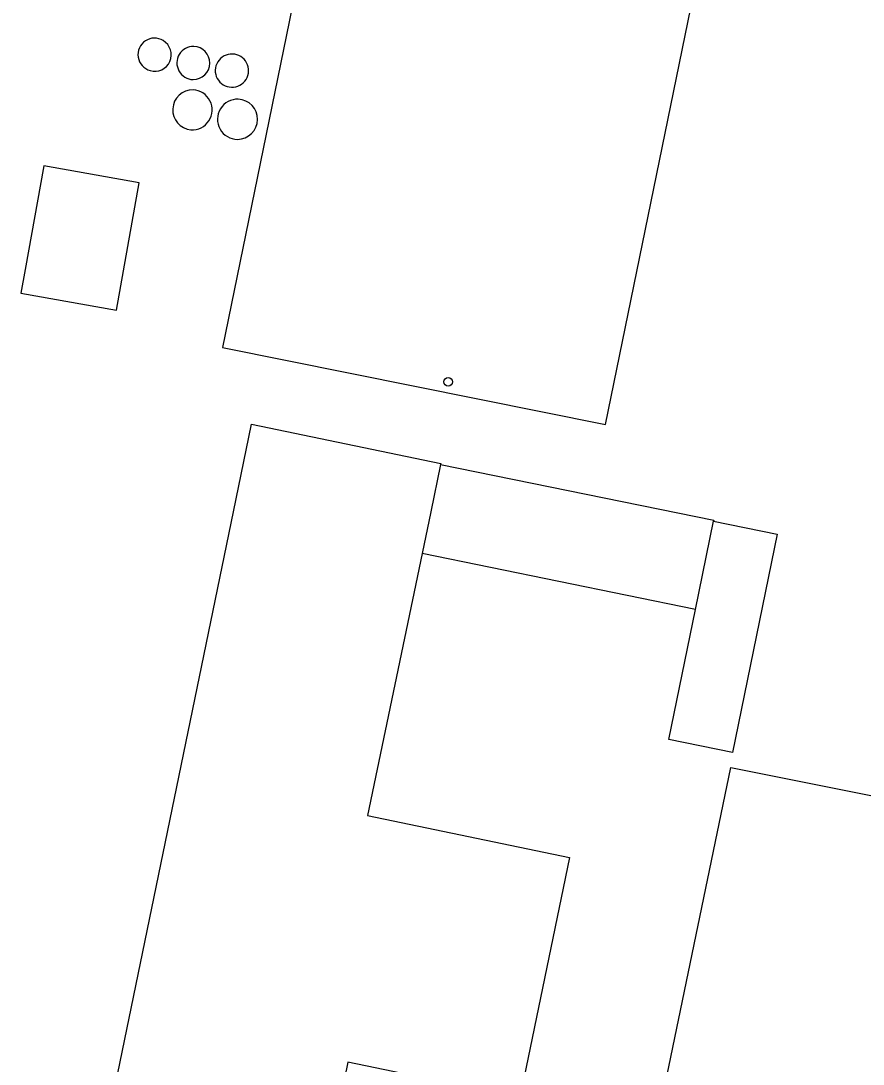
# Model space of a CAD drawing. Extents: x 157692 to 159670, y 381454 to 383289.
# Drawn here: x 158243.7 to 158339.7, y 381937.1 to 382055.9 of the extents above; entities that cross this region are included whole.
import ezdxf

# ---------------------------------------------------------------- set-up
doc = ezdxf.new("R2010")
doc.units = 0
for name, color, linetype in [('IMGEO_Boom', 7, 'Continuous'), ('IMGEO_Muur', 7, 'Continuous'), ('IMGEO_Opslagtank', 7, 'Continuous'), ('IMGEO_Overkapping', 7, 'Continuous'), ('IMGEO_Pand', 7, 'Continuous')]:
    doc.layers.add(name, color=color, linetype=linetype)

msp = doc.modelspace()

# ---------------------------------------------------------------- linework, layer by layer
at = {"layer": 'IMGEO_Boom'}
msp.add_circle((158292.42, 382014.78), 0.489, dxfattribs=at)
at = {"layer": 'IMGEO_Muur'}
msp.add_lwpolyline([(158291.55, 382005.38), (158322.67, 381999.03), (158322.64, 381998.92)], dxfattribs=at)
at = {"layer": 'IMGEO_Opslagtank'}
for centre, radius, start, end in [((158258.96, 382052.06), 1.88, 57.9764, 254.5145), ((158259, 382052.04), 1.87, 253.0415, 59.4494), ((158263.4, 382051.11), 1.89, 88.6592, 268.9481), ((158263.37, 382051.11), 1.89, 269.6488, 87.9585), ((158267.77, 382050.24), 1.89, 87.7085, 268.4914), ((158267.79, 382050.24), 1.89, 267.9031, 88.2968), ((158263.33, 382045.77), 2.29, 89.5872, 264.44), ((158263.25, 382045.77), 2.28, 266.5143, 87.5128), ((158268.43, 382044.7), 2.29, 88.0337, 269.9153), ((158268.41, 382044.7), 2.29, 270.3848, 87.5642)]:
    msp.add_arc(centre, radius, start, end, dxfattribs=at)
at = {"layer": 'IMGEO_Overkapping'}
for points in [[(158291.55, 382005.38), (158322.67, 381999.03), (158322.64, 381998.92)], [(158320.58, 381988.86), (158289.44, 381995.23)]]:
    msp.add_lwpolyline(points, dxfattribs=at)
at = {"layer": 'IMGEO_Pand'}
for points in [[(158325.01, 382116.86), (158324.79, 382116.91), (158324.71, 382116.53), (158288.51, 382123.98), (158288.59, 382124.36), (158288.38, 382124.41), (158275, 382059.18), (158266.71, 382018.71), (158310.32, 382009.93), (158321.99, 382066.87), (158315.06, 382068.33), (158325.01, 382116.86)], [(158257.23, 382037.46), (158246.34, 382039.4), (158244.23, 382027.58), (158243.74, 382024.88), (158254.63, 382022.94), (158257.23, 382037.46)], [(158258.87, 381880.89), (158259.27, 381882.93), (158244.48, 381886.01), (158245.49, 381890.91), (158267.95, 382000), (158270, 382009.98), (158291.58, 382005.49), (158291.55, 382005.38)], [(158291.55, 382005.38), (158290.43, 382000), (158289.44, 381995.23)], [(158322.64, 381998.92), (158329.88, 381997.42), (158324.77, 381972.57), (158317.54, 381974.05), (158320.58, 381988.86)], [(158320.58, 381988.86), (158322.64, 381998.92)], [(158289.44, 381995.23), (158283.22, 381965.39), (158306.23, 381960.62), (158300.57, 381933.24), (158280.97, 381937.29), (158275.48, 381910.38), (158273.57, 381900.89), (158271.56, 381891.25), (158274.06, 381890.71), (158276.45, 381890.19), (158275.35, 381884.81), (158274.36, 381879.91), (158264.45, 381881.89), (158264, 381879.82)], [(158316.02, 381929.43), (158324.59, 381970.86)], [(158324.59, 381970.86), (158366.03, 381962.6), (158372.01, 381951.25), (158371.05, 381950.75), (158385.08, 381924.03)]]:
    msp.add_lwpolyline(points, dxfattribs=at)

doc.saveas('drawing.dxf')
